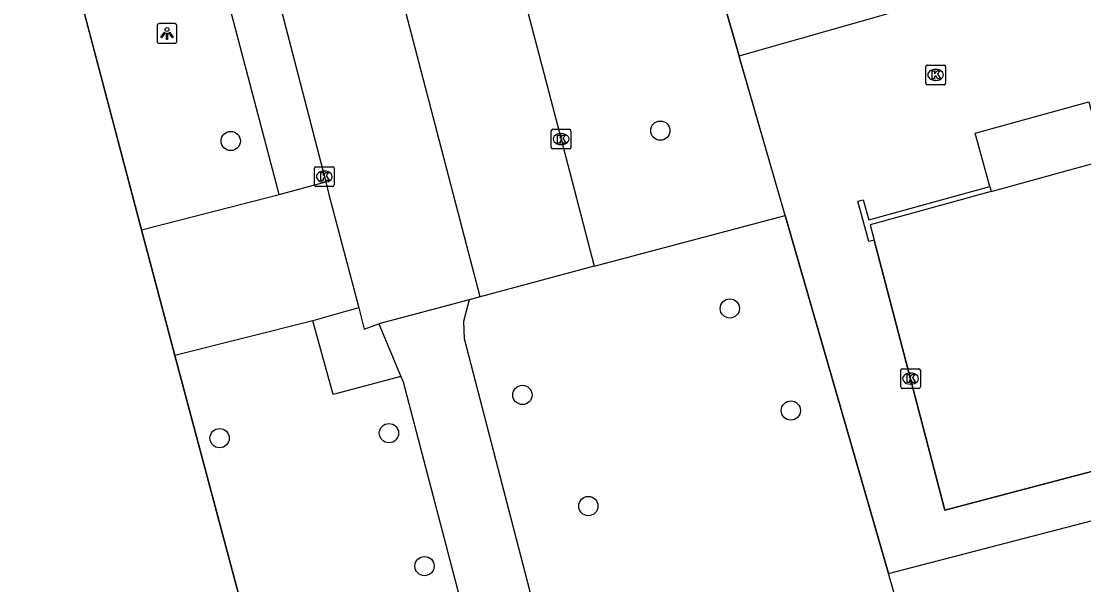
# Model space of a CAD drawing. Extents: x 159053 to 160041, y 380450 to 381422.
# Drawn here: x 159322 to 159375.9, y 380534.1 to 380562.7 of the extents above; entities that cross this region are included whole.
import ezdxf

# ---------------------------------------------------------------- set-up
doc = ezdxf.new("R2010")
doc.units = 0
for name, color, linetype in [('IMGEO_Boom', 7, 'Continuous'), ('IMGEO_Fietspad_gesloten', 7, 'Continuous'), ('IMGEO_Groenvoorziening', 7, 'Continuous'), ('IMGEO_Hek', 7, 'Continuous'), ('IMGEO_Kolk', 7, 'Continuous'), ('IMGEO_Lichtpunt', 7, 'Continuous'), ('IMGEO_Muur', 7, 'Continuous'), ('IMGEO_Pand', 7, 'Continuous'), ('IMGEO_Parkeervlak_open', 7, 'Continuous'), ('IMGEO_Rijbaan_lokaal_open', 7, 'Continuous'), ('IMGEO_Voetpad_open', 7, 'Continuous')]:
    doc.layers.add(name, color=color, linetype=linetype)

msp = doc.modelspace()

# ---------------------------------------------------------------- linework, layer by layer
at = {"layer": 'IMGEO_Boom'}
for centre in [(159354.439, 380557.178), (159332.637, 380556.652), (159357.966, 380548.152), (159347.441, 380543.761), (159361.062, 380542.97), (159340.667, 380541.821), (159332.072, 380541.569), (159350.787, 380538.119), (159342.473, 380535.072)]:
    msp.add_circle(centre, 0.489, dxfattribs=at)
at = {"layer": 'IMGEO_Fietspad_gesloten'}
for points in [[(159344.736, 380548.589), (159344.451, 380547.485), (159344.479, 380546.625), (159349.765, 380526.29)], [(159340.161, 380547.366), (159341.273, 380544.703)], [(159341.273, 380544.703), (159341.389, 380544.424), (159345.919, 380527.105)]]:
    msp.add_lwpolyline(points, dxfattribs=at)
at = {"layer": 'IMGEO_Groenvoorziening'}
for points in [[(159328.111, 380552.151), (159322.098, 380574.95)], [(159351.079, 380550.293), (159360.774, 380552.877)], [(159333.692, 380531.198), (159329.801, 380545.758)], [(159367.048, 380531.119), (159366.014, 380534.705)]]:
    msp.add_lwpolyline(points, dxfattribs=at)
at = {"layer": 'IMGEO_Hek'}
for points in [[(159322.006, 380575.3), (159328.111, 380552.151)], [(159366.014, 380534.705), (159360.774, 380552.877), (159357.369, 380564.683)], [(159365.298, 380551.626), (159368.883, 380537.909), (159380.75, 380541.035), (159376.961, 380554.651)], [(159328.111, 380552.151), (159329.56, 380546.658)], [(159329.56, 380546.658), (159329.801, 380545.758)], [(159329.801, 380545.758), (159333.692, 380531.198)], [(159367.048, 380531.119), (159366.014, 380534.705)]]:
    msp.add_lwpolyline(points, dxfattribs=at)
at = {"layer": 'IMGEO_Kolk'}
for p, q in [((159367.91, 380559.583), (159367.91, 380560.435)), ((159367.985, 380560.509), (159368.837, 380560.509)), ((159368.398, 380560.289), (159368.423, 380560.289)), ((159368.911, 380560.435), (159368.911, 380559.583)), ((159368.837, 380559.509), (159367.985, 380559.509)), ((159368.421, 380559.729), (159368.396, 380559.729)), ((159348.904, 380556.322), (159348.904, 380557.174)), ((159348.979, 380557.248), (159349.831, 380557.248)), ((159349.392, 380557.028), (159349.417, 380557.028)), ((159349.905, 380557.174), (159349.905, 380556.322)), ((159349.831, 380556.248), (159348.979, 380556.248)), ((159349.415, 380556.468), (159349.39, 380556.468)), ((159336.885, 380554.419), (159336.885, 380555.271)), ((159336.96, 380555.345), (159337.812, 380555.345)), ((159337.886, 380555.271), (159337.886, 380554.419)), ((159337.373, 380555.125), (159337.398, 380555.125)), ((159337.812, 380554.345), (159336.96, 380554.345)), ((159337.396, 380554.565), (159337.371, 380554.565)), ((159366.638, 380544.165), (159366.638, 380545.017)), ((159366.713, 380545.091), (159367.565, 380545.091)), ((159367.639, 380545.017), (159367.639, 380544.165)), ((159367.126, 380544.871), (159367.151, 380544.871)), ((159367.565, 380544.091), (159366.713, 380544.091)), ((159367.149, 380544.311), (159367.124, 380544.311))]:
    msp.add_line(p, q, dxfattribs=at)
for points in [[(159367.91, 380559.583), (159367.91, 380560.435)], [(159367.985, 380560.509), (159368.837, 380560.509)], [(159368.231, 380560.209), (159368.354, 380560.209), (159368.354, 380560.058), (159368.484, 380560.209), (159368.648, 380560.209), (159368.502, 380560.058), (159368.655, 380559.809), (159368.503, 380559.809), (159368.418, 380559.973), (159368.354, 380559.906), (159368.354, 380559.809), (159368.231, 380559.809), (159368.231, 380560.209)], [(159368.911, 380560.435), (159368.911, 380559.583)], [(159368.837, 380559.509), (159367.985, 380559.509)], [(159348.904, 380556.322), (159348.904, 380557.174)], [(159348.979, 380557.248), (159349.831, 380557.248)], [(159349.225, 380556.948), (159349.348, 380556.948), (159349.348, 380556.797), (159349.478, 380556.948), (159349.642, 380556.948), (159349.496, 380556.797), (159349.649, 380556.548), (159349.497, 380556.548), (159349.412, 380556.712), (159349.348, 380556.645), (159349.348, 380556.548), (159349.225, 380556.548), (159349.225, 380556.948)], [(159349.905, 380557.174), (159349.905, 380556.322)], [(159349.831, 380556.248), (159348.979, 380556.248)], [(159336.885, 380554.419), (159336.885, 380555.271)], [(159336.96, 380555.345), (159337.812, 380555.345)], [(159337.886, 380555.271), (159337.886, 380554.419)], [(159337.206, 380555.045), (159337.329, 380555.045), (159337.329, 380554.894), (159337.459, 380555.045), (159337.623, 380555.045), (159337.477, 380554.894), (159337.63, 380554.645), (159337.478, 380554.645), (159337.393, 380554.809), (159337.329, 380554.742), (159337.329, 380554.645), (159337.206, 380554.645), (159337.206, 380555.045)], [(159337.812, 380554.345), (159336.96, 380554.345)], [(159366.638, 380544.165), (159366.638, 380545.017)], [(159366.713, 380545.091), (159367.565, 380545.091)], [(159367.639, 380545.017), (159367.639, 380544.165)], [(159366.959, 380544.791), (159367.082, 380544.791), (159367.082, 380544.64), (159367.212, 380544.791), (159367.376, 380544.791), (159367.23, 380544.64), (159367.383, 380544.391), (159367.231, 380544.391), (159367.146, 380544.555), (159367.082, 380544.488), (159367.082, 380544.391), (159366.959, 380544.391), (159366.959, 380544.791)], [(159367.565, 380544.091), (159366.713, 380544.091)]]:
    msp.add_lwpolyline(points, dxfattribs=at)
for centre, start, end in [((159367.987, 380560.433), 91.552, 178.448), ((159367.987, 380560.433), 91.552, 178.448), ((159368.835, 380560.433), 1.552, 88.448), ((159368.835, 380560.433), 1.552, 88.448), ((159367.987, 380559.585), 181.552, 268.448), ((159367.987, 380559.585), 181.552, 268.448), ((159368.835, 380559.585), 271.552, 358.448), ((159368.835, 380559.585), 271.552, 358.448), ((159348.981, 380557.172), 91.552, 178.448), ((159348.981, 380557.172), 91.552, 178.448), ((159349.829, 380557.172), 1.552, 88.448), ((159349.829, 380557.172), 1.552, 88.448), ((159348.981, 380556.324), 181.552, 268.448), ((159348.981, 380556.324), 181.552, 268.448), ((159349.829, 380556.324), 271.552, 358.448), ((159349.829, 380556.324), 271.552, 358.448), ((159336.962, 380555.269), 91.552, 178.448), ((159336.962, 380555.269), 91.552, 178.448), ((159337.81, 380555.269), 1.552, 88.448), ((159337.81, 380555.269), 1.552, 88.448), ((159336.962, 380554.421), 181.552, 268.448), ((159336.962, 380554.421), 181.552, 268.448), ((159337.81, 380554.421), 271.552, 358.448), ((159337.81, 380554.421), 271.552, 358.448), ((159366.715, 380545.015), 91.552, 178.448), ((159366.715, 380545.015), 91.552, 178.448), ((159367.563, 380545.015), 1.552, 88.448), ((159367.563, 380545.015), 1.552, 88.448), ((159366.715, 380544.167), 181.552, 268.448), ((159366.715, 380544.167), 181.552, 268.448), ((159367.563, 380544.167), 271.552, 358.448), ((159367.563, 380544.167), 271.552, 358.448)]:
    msp.add_arc(centre, 0.0765, start, end, dxfattribs=at)
for centre, major_axis, ratio, start_param, end_param in [((159368.397, 380560.009), (-0.387, 0.002), 0.722429, 4.712389, 7.853982), ((159368.422, 380560.009), (-0.39, 0.002), 0.717154, 1.570796, 4.712389), ((159349.391, 380556.748), (-0.387, 0.002), 0.722429, 4.712389, 7.853982), ((159349.416, 380556.748), (-0.39, 0.002), 0.717154, 1.570796, 4.712389), ((159337.372, 380554.845), (-0.387, 0.002), 0.722429, 4.712389, 7.853982), ((159337.397, 380554.845), (-0.39, 0.002), 0.717154, 1.570796, 4.712389), ((159367.125, 380544.591), (-0.387, 0.002), 0.722429, 4.712389, 7.853982), ((159367.15, 380544.591), (-0.39, 0.002), 0.717154, 1.570796, 4.712389)]:
    msp.add_ellipse(centre, major_axis=major_axis, ratio=ratio, start_param=start_param, end_param=end_param, dxfattribs=at)
at = {"layer": 'IMGEO_Lichtpunt'}
for p, q in [((159328.904, 380562.514), (159328.904, 380561.707)), ((159328.904, 380562.514), (159328.904, 380561.707)), ((159329.806, 380562.609), (159328.998, 380562.609)), ((159329.806, 380562.609), (159328.998, 380562.609)), ((159329.9, 380561.707), (159329.9, 380562.514)), ((159329.9, 380561.707), (159329.9, 380562.514)), ((159328.998, 380561.613), (159329.806, 380561.613)), ((159328.998, 380561.613), (159329.806, 380561.613))]:
    msp.add_line(p, q, dxfattribs=at)
for points in [[(159329.278, 380562.178), (159329.317, 380562.15), (159329.129, 380561.888), (159329.091, 380561.915), (159329.278, 380562.178)], [(159329.49, 380562.15), (159329.528, 380562.177), (159329.715, 380561.915), (159329.676, 380561.887), (159329.49, 380562.15)], [(159329.38, 380562.13), (159329.427, 380562.13), (159329.427, 380561.808), (159329.38, 380561.808), (159329.38, 380562.13)]]:
    msp.add_lwpolyline(points, dxfattribs=at)
msp.add_circle((159329.403, 380562.312), 0.0994, dxfattribs=at)
for centre, start, end in [((159328.998, 380562.514), 90, 180), ((159328.998, 380562.514), 90, 180), ((159329.806, 380562.514), 0, 90), ((159329.806, 380562.514), 0, 90), ((159328.998, 380561.707), 180, 270), ((159328.998, 380561.707), 180, 270), ((159329.806, 380561.707), 270, 0), ((159329.806, 380561.707), 270, 360)]:
    msp.add_arc(centre, 0.0946, start, end, dxfattribs=at)
at = {"layer": 'IMGEO_Muur'}
for points in [[(159365.298, 380551.626), (159365.018, 380551.549), (159364.456, 380553.59), (159364.74, 380553.668), (159365.021, 380552.646), (159371.158, 380554.336)], [(159371.226, 380554.088), (159365.085, 380552.397), (159365.298, 380551.626)]]:
    msp.add_lwpolyline(points, dxfattribs=at)
at = {"layer": 'IMGEO_Pand'}
for points in [[(159371.158, 380554.336), (159370.412, 380557.042), (159376.192, 380558.634), (159377.006, 380555.68)], [(159371.226, 380554.088), (159376.7, 380555.596)], [(159371.158, 380554.336), (159371.226, 380554.088)]]:
    msp.add_lwpolyline(points, dxfattribs=at)
at = {"layer": 'IMGEO_Parkeervlak_open'}
for points in [[(159339.254, 380595.623), (159344.292, 380576.221), (159349.404, 380556.748), (159351.079, 380550.293)], [(159351.079, 380550.293), (159345.288, 380548.744)]]:
    msp.add_lwpolyline(points, dxfattribs=at)
at = {"layer": 'IMGEO_Rijbaan_lokaal_open'}
for points in [[(159345.288, 380548.744), (159333.465, 380594.062), (159339.254, 380595.623)], [(159331.465, 380577.766), (159337.457, 380554.579)], [(159337.457, 380554.579), (159337.621, 380553.943), (159339.136, 380548.177)], [(159345.288, 380548.744), (159344.736, 380548.589)], [(159339.136, 380548.177), (159339.414, 380547.103), (159340.161, 380547.366)], [(159344.736, 380548.589), (159340.161, 380547.366)]]:
    msp.add_lwpolyline(points, dxfattribs=at)
at = {"layer": 'IMGEO_Voetpad_open'}
for points in [[(159346.947, 380600.826), (159349.331, 380592.56), (159357.369, 380564.683), (159358.424, 380561.023), (159358.439, 380560.973)], [(159335.1, 380553.945), (159328.986, 380577.141), (159328.767, 380577.083)], [(159358.439, 380560.973), (159369.343, 380564.094), (159369.154, 380564.747), (159377.128, 380567.056), (159376.291, 380569.946), (159375.89, 380571.329)], [(159366.014, 380534.705), (159384.113, 380539.402), (159378.727, 380559.561), (159378.96, 380559.642), (159378.627, 380560.909), (159382.736, 380562.106)], [(159360.774, 380552.877), (159358.448, 380560.94), (159358.439, 380560.973)], [(159376.961, 380554.651), (159380.75, 380541.035), (159368.883, 380537.909), (159365.298, 380551.626)], [(159335.1, 380553.945), (159337.457, 380554.579)], [(159328.111, 380552.151), (159335.1, 380553.945)], [(159360.774, 380552.877), (159366.014, 380534.705)], [(159329.801, 380545.758), (159329.56, 380546.658), (159328.111, 380552.151)], [(159339.136, 380548.177), (159338.469, 380547.99), (159336.799, 380547.522)], [(159336.799, 380547.522), (159329.801, 380545.758)], [(159341.273, 380544.703), (159337.831, 380543.778), (159336.799, 380547.522)]]:
    msp.add_lwpolyline(points, dxfattribs=at)

doc.saveas('drawing.dxf')
